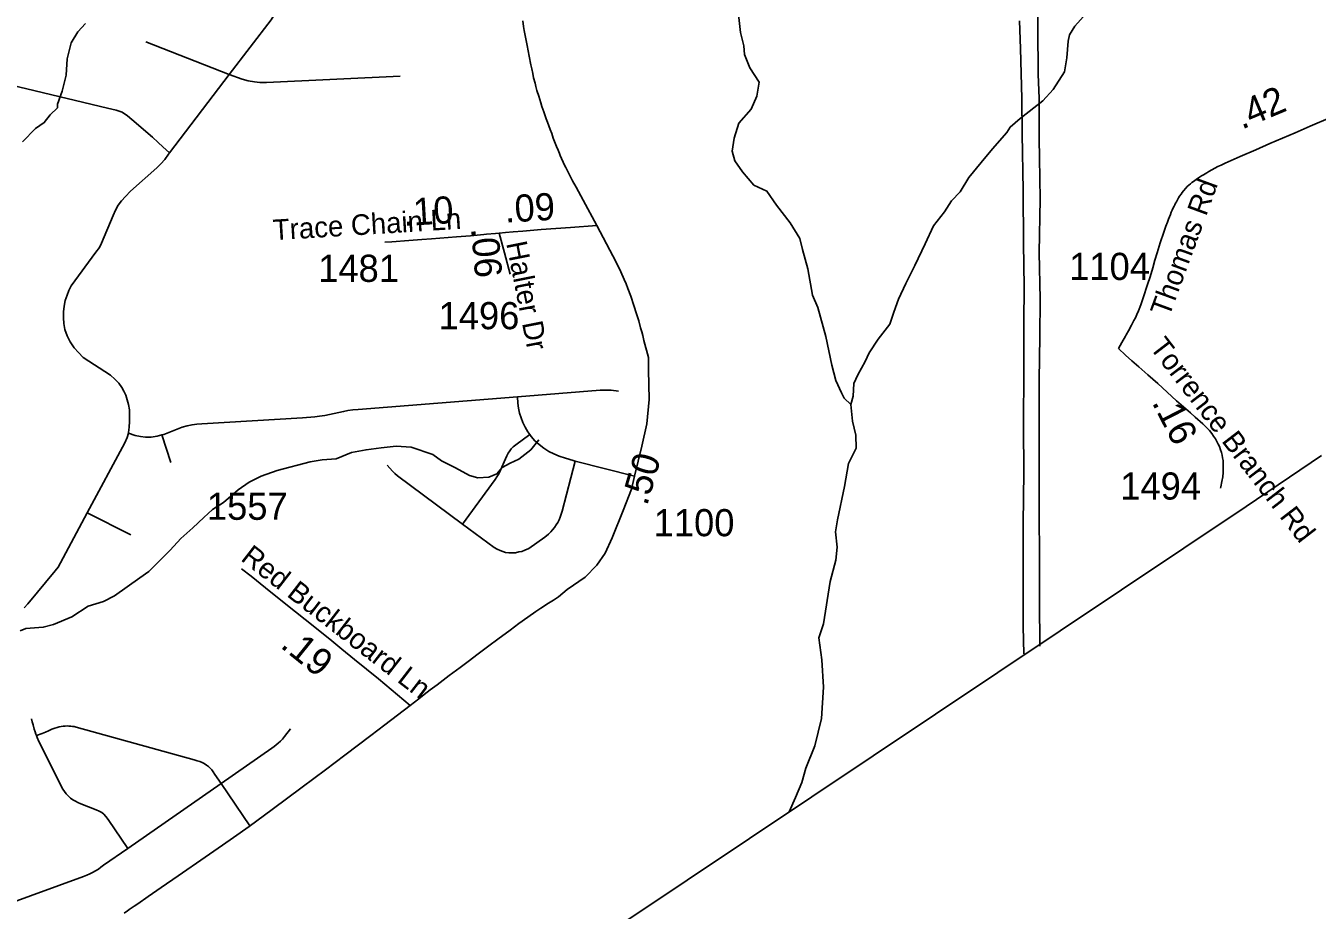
# Model space of a CAD drawing. Extents: x 1383679 to 1536984, y 460658 to 651027.
# Drawn here: x 1393020 to 1398965, y 482042 to 486110 of the extents above; entities that cross this region are included whole.
import ezdxf

# ---------------------------------------------------------------- set-up
doc = ezdxf.new("R2010")
doc.units = 0
for name, color, linetype in [('Exist Boundary Political StateLine', 7, 'Continuous'), ('Exist Hydrographic Misc Water Feature', 7, 'Continuous'), ('Exist Road Non-System Type 51', 7, 'Continuous'), ('Exist Road Secondary Mileage Hundredths English Label', 7, 'Continuous'), ('Exist Road Secondary Type 51 Attributed', 7, 'Continuous'), ('Exist Road Secondary Type 51 Label', 7, 'Continuous'), ('Exist Road Secondary Type 51 Number Label', 7, 'Continuous'), ('Exist Utilities Electrical Transmission Line', 7, 'Continuous')]:
    doc.layers.add(name, color=color, linetype=linetype)

msp = doc.modelspace()

# ---------------------------------------------------------------- linework, layer by layer
at = {"layer": 'Exist Boundary Political StateLine'}
msp.add_lwpolyline([(1398984.8, 484134.2), (1398637.8, 483899.3), (1393778.1, 480652.5), (1392877.2, 480050.9), (1392272.5, 479643.3), (1390904.6, 478713.1), (1389768.3, 477946.4), (1389039.9, 477465.3), (1388903.7, 477748.1), (1388746.2, 478061.6), (1388645.7, 478237.7), (1388503.3, 478410.9), (1388382.4, 478563.4), (1388193.8, 478827.5), (1388071.7, 479016)], dxfattribs=at)
at = {"layer": 'Exist Hydrographic Misc Water Feature'}
for points in [[(1396290.1, 486259.1), (1396310.4, 486079), (1396325, 486018), (1396328.2, 485978.6), (1396352.9, 485917.3), (1396395.6, 485850.8), (1396384.3, 485787), (1396359.1, 485727.6), (1396301.6, 485662.3), (1396280.2, 485593), (1396270.9, 485533.3), (1396284, 485488.7), (1396319, 485437.9), (1396371.8, 485377), (1396431.2, 485349.5), (1396475.8, 485284.6), (1396538.3, 485203.8), (1396582.8, 485132.3), (1396595.7, 485082), (1396619.9, 484992.1), (1396641.3, 484871), (1396666.2, 484814.7), (1396703.4, 484681.8), (1396730.7, 484549.1), (1396749.3, 484479.1), (1396774.1, 484421.9), (1396787.6, 484397.9), (1396817, 484367.7)], [(1397900.9, 486167.7), (1397849.6, 486108.8), (1397824.8, 486069.1), (1397818.2, 486039.7), (1397812.7, 485963.5), (1397801.3, 485898.1), (1397749.5, 485817), (1397702.4, 485765.5), (1397596.8, 485683.9), (1397551.9, 485644.6), (1397535.3, 485619.5), (1397469.7, 485544.5), (1397418.4, 485481.5), (1397360.9, 485412.9), (1397321.5, 485347.2), (1397280.7, 485304.6), (1397249.6, 485255.1), (1397198.2, 485189.7), (1397160.5, 485106.7), (1397112.4, 485007.6), (1397070.7, 484924.8), (1397037.2, 484853.2), (1397015.9, 484793.7), (1396996.8, 484737.5), (1396943.3, 484668.8), (1396901.9, 484605.6), (1396883.2, 484565.8), (1396849.9, 484504.9), (1396831, 484465.1), (1396827.8, 484406.9), (1396817, 484367.7)], [(1393293.8, 486120.8), (1393259, 486082.1), (1393227.9, 486032.6), (1393210.4, 485959.1), (1393204.8, 485883), (1393187.2, 485809.4), (1393166, 485750), (1393165.7, 485733.6)], [(1393165.7, 485733.6), (1393131, 485700.6), (1393104.2, 485665), (1393063.7, 485638), (1393004.4, 485576.8)], [(1396817, 484367.7), (1396825.5, 484291.2), (1396840, 484227), (1396842.8, 484167), (1396807.3, 484097.1), (1396789.2, 483991.6), (1396755.9, 483838), (1396746.7, 483782.4), (1396755.4, 483712.5), (1396748.1, 483652.7), (1396722, 483553.2), (1396692, 483359.2), (1396670.6, 483294), (1396684.5, 483193.6), (1396692, 483067.1), (1396682.9, 482923.7), (1396652.3, 482798), (1396610.1, 482694.6), (1396592.8, 482629.2), (1396563.3, 482559.3), (1396534.4, 482494)], [(1395381, 484205.4), (1395344, 484159.3), (1395289.1, 484116.9), (1395248.7, 484098.1), (1395212.3, 484078.3), (1395187.6, 484049.3), (1395151.3, 484033.6), (1395101.2, 484030.5), (1395061.4, 484041.9), (1394998.1, 484076.9), (1394932.8, 484108.5), (1394893.4, 484138.9), (1394794, 484171.2), (1394724.1, 484176.7), (1394655.8, 484168.3), (1394585.7, 484159.8), (1394519.3, 484147.2), (1394448.7, 484118.3), (1394384.6, 484113.8), (1394328.3, 484105.1), (1394177.4, 484063.8), (1394102.9, 484039.1), (1394048.2, 484010.6), (1393997.5, 483975.5), (1393930.3, 483917), (1393879.6, 483884.4), (1393838.9, 483849), (1393787.8, 483800), (1393732.8, 483751.1), (1393683.5, 483697.9), (1393585.5, 483599.8), (1393544.9, 483571), (1393427.1, 483487.2), (1393376.6, 483462), (1393306.1, 483439.6), (1393231, 483391.1), (1393146.3, 483356.7), (1393100, 483343.6), (1393019.9, 483337.9), (1392993.5, 483326.1)]]:
    msp.add_lwpolyline(points, dxfattribs=at)
at = {"layer": 'Exist Road Non-System Type 51'}
for p, q in [((1393571.9, 486036), (1393955.9, 485885.8)), ((1393955.9, 485885.8), (1393680.6, 485526.5)), ((1393645.9, 484228.2), (1393687.1, 484101.9)), ((1395822.1, 484037.7), (1395549.1, 484107.7)), ((1393302.5, 483869.6), (1393503, 483769.2)), ((1393918.8, 482624.9), (1393489.1, 482325.8)), ((1394051.6, 482429.9), (1393918.8, 482624.9))]:
    msp.add_line(p, q, dxfattribs=at)
for points in [[(1394187.4, 486220.2), (1394186.6, 486216.8), (1394181.4, 486197.6), (1394171.8, 486177.5), (1394161.4, 486157.4), (1394149.1, 486138.2), (1393955.9, 485885.8)], [(1392179.6, 485783), (1392231.4, 485790.4), (1392275.1, 485809.9), (1392321.4, 485841.5), (1392379.1, 485887.1), (1392424.1, 485926.4), (1392452.8, 485942.1), (1392484.1, 485952.9), (1392511.6, 485957.6), (1392536.6, 485955.6), (1392568, 485948.9), (1392688.1, 485905.9), (1392836.9, 485865.5), (1393396.2, 485731.2), (1393434.9, 485721.9), (1393462.9, 485712.7), (1393487, 485696.6), (1393508, 485679.7), (1393602.1, 485598.2), (1393628.9, 485572.9), (1393650, 485554.2), (1393680.6, 485526.5)], [(1393955.9, 485885.8), (1394015.5, 485864.8), (1394043.2, 485857.6), (1394072.1, 485852.8), (1394097.5, 485850.3), (1394127.6, 485850.3), (1394742.4, 485879.2)], [(1393680.6, 485526.5), (1393676.4, 485520.7), (1393659, 485495.3), (1393641.6, 485474.8), (1393622.6, 485457.3), (1393502.1, 485349.7), (1393478.4, 485325.9), (1393459.4, 485305.3), (1393445.1, 485284.8), (1393432.5, 485262.6), (1393421.4, 485237.2), (1393367.6, 485110.6), (1393358.1, 485090), (1393342.2, 485069.4), (1393228.2, 484914.2), (1393217.1, 484892), (1393209.2, 484871.4), (1393201.4, 484846.1), (1393196.6, 484820.8), (1393193.4, 484793.8), (1393193.4, 484766.9), (1393195, 484741.6), (1393199.8, 484713.1), (1393209.2, 484684.6), (1393223.5, 484656.1), (1393242.5, 484629.2), (1393261.5, 484607), (1393283.6, 484584.8), (1393408.8, 484502.5), (1393429.4, 484485.1), (1393448.4, 484466.1), (1393461, 484447.1), (1393470.5, 484429.7), (1393480, 484410.7), (1393486.4, 484390.1), (1393492.6, 484367.9), (1393497.4, 484344.2), (1393497.4, 484322), (1393497.4, 484290.3), (1393495.9, 484263.4), (1393492.6, 484239.7), (1393491.6, 484235.6)], [(1395283, 484404.2), (1395664, 484434.9), (1395693, 484434.9), (1395714.4, 484434.9), (1395747.9, 484430.3)], [(1393645.9, 484228.2), (1393654.6, 484230.3), (1393739.8, 484264.4), (1393763, 484270.6), (1393784.6, 484275.2), (1393806.4, 484278.3), (1393829.5, 484279.8), (1394293.6, 484306.2), (1394349.9, 484311.4), (1394371.1, 484314.5), (1394395.6, 484317.6), (1394482.5, 484335.8), (1394502.4, 484340.4), (1394525.1, 484343.5), (1394549.6, 484345), (1395283, 484404.2)], [(1395339.9, 484229.8), (1395330.1, 484243.1), (1395318.9, 484263.5), (1395308.4, 484285.2), (1395299.8, 484306.2), (1395292.9, 484328.4), (1395288, 484350.7), (1395284.9, 484373.6), (1395283, 484404.2)], [(1393491.6, 484235.6), (1393486.4, 484215.9), (1393475.2, 484192.1), (1393302.5, 483869.6)], [(1393491.6, 484235.6), (1393523.1, 484225.7), (1393547.9, 484221.1), (1393571.1, 484218), (1393595.9, 484218), (1393623.8, 484222.6), (1393645.9, 484228.2)], [(1395339.9, 484229.8), (1395275, 484182.6), (1395263.1, 484172.9), (1395254, 484163.8), (1395247.2, 484155.4), (1395240.4, 484144.6), (1395233.6, 484131.6), (1395198, 484052.3), (1395193.4, 484044.4), (1395187.8, 484035.3), (1395179.9, 484023.5), (1395030.4, 483817.7)], [(1395549.1, 484107.7), (1395539.9, 484110), (1395503.9, 484120.6), (1395475.4, 484130.4), (1395450.1, 484141), (1395427.1, 484152.1), (1395403.6, 484167.6), (1395382.6, 484184.2), (1395363.5, 484201.6), (1395346.8, 484220.8), (1395339.9, 484229.8)], [(1395030.4, 483817.7), (1394730.6, 484039.7), (1394718, 484050.5), (1394707.1, 484061.2), (1394682.9, 484089.2)], [(1395549.1, 484107.7), (1395489, 483878.2), (1395484.5, 483862.9), (1395480, 483849.3), (1395474.6, 483836.8), (1395468.2, 483825), (1395461, 483814.2), (1395452.9, 483802.5), (1395444.9, 483791.7), (1395436.6, 483781.8), (1395425.9, 483771.8), (1395409.6, 483758.3), (1395334.8, 483706), (1395317.6, 483697.9), (1395303.2, 483692.5), (1395289.6, 483689.8), (1395274.4, 483686.2), (1395258.1, 483685.2), (1395243.8, 483686.2), (1395228.4, 483688), (1395215.8, 483691.6), (1395203.1, 483696.1), (1395189.6, 483702.4), (1395175.1, 483710.5), (1395030.4, 483817.7)], [(1393302.5, 483869.6), (1393179.1, 483639.5), (1393168.1, 483620.5), (1393153.9, 483603.1), (1393028.8, 483451.1), (1393011.4, 483432.1)], [(1393045.4, 482922.7), (1393049, 482908.8), (1393053, 482893.8), (1393058.1, 482875), (1393062.1, 482862.5), (1393066.2, 482851.5), (1393068.9, 482844.8)], [(1393918.8, 482624.9), (1393890.4, 482666.6), (1393882.6, 482677.8), (1393875.2, 482686.8), (1393868, 482695.1), (1393860.1, 482702.3), (1393851.2, 482708.5), (1393841.1, 482715.8), (1393831.6, 482720.8), (1393821, 482725.3), (1393808.8, 482729.2), (1393794.8, 482733.2), (1393250.9, 482884), (1393242.2, 482886), (1393235.1, 482887), (1393226.1, 482888.2), (1393217.8, 482889), (1393209.9, 482889.2), (1393200.6, 482888.8), (1393191.6, 482888), (1393182.8, 482886.5), (1393173.4, 482884.8), (1393163.9, 482882.5), (1393152.4, 482878.9), (1393139.6, 482873.9), (1393123.9, 482866.8), (1393110.1, 482860.8), (1393094.9, 482854.8), (1393068.9, 482844.8)], [(1394238.4, 482875.8), (1394211.1, 482840.6), (1394201.2, 482828.8), (1394191.8, 482819.8), (1394181.8, 482810.2), (1394171.9, 482801.7), (1394162.4, 482794.4), (1394151.4, 482786.7), (1393918.8, 482624.9)], [(1393068.9, 482844.8), (1393072.1, 482836.5), (1393080.1, 482817.8), (1393093, 482791.7), (1393183.6, 482608.9), (1393189.5, 482598.3), (1393196.9, 482586.9), (1393205.2, 482576.7), (1393214.5, 482567.5), (1393225.5, 482557.6), (1393236.5, 482549.8), (1393247.5, 482542.5), (1393258.9, 482537), (1393272.9, 482530.8), (1393343.2, 482503.7), (1393357.9, 482496.7), (1393368.9, 482490.4), (1393378.5, 482482.8), (1393387.6, 482472.4), (1393397.9, 482458.8), (1393489.1, 482325.8)], [(1393489.1, 482325.8), (1393377.9, 482248.5), (1393364.9, 482239), (1393353.5, 482230.9), (1393340.9, 482223.2), (1393327.2, 482215.5), (1393314.6, 482208.7), (1393301, 482202.8), (1393285.1, 482196.9), (1392927.6, 482067), (1392917.1, 482063.4), (1392905.4, 482060.2), (1392892.8, 482058), (1392878.2, 482056.2), (1392864.1, 482055.8), (1392848.4, 482057.1), (1392833, 482059.3), (1392818.5, 482063), (1392805.9, 482067.9), (1392793.6, 482074.2), (1392780.9, 482082.4), (1392769.6, 482091), (1392730.5, 482128.8)]]:
    msp.add_lwpolyline(points, dxfattribs=at)
at = {"layer": 'Exist Road Secondary Type 51 Attributed'}
for points in [[(1395307.3, 486134), (1395311.2, 486107.7), (1395314.3, 486089.2), (1395317, 486074.1), (1395327.3, 486020), (1395336.3, 485971), (1395344.5, 485930.9), (1395348.4, 485913.1), (1395353, 485890.8), (1395357.5, 485871.3), (1395363.8, 485846.8), (1395368, 485830.6), (1395372.7, 485813.6), (1395381, 485786.3), (1395385.3, 485771.3), (1395390.3, 485755.9), (1395395.7, 485739.3), (1395399.9, 485726.9), (1395404.6, 485714.2), (1395410.4, 485696.9), (1395415.8, 485681.8), (1395421.2, 485667.2), (1395427.3, 485650.2), (1395433.5, 485633.6), (1395440.5, 485614.3), (1395447.8, 485594.3), (1395454, 485578.4), (1395463.3, 485554.8), (1395470.3, 485537.8), (1395476.5, 485522.7), (1395480, 485514.1), (1395485.7, 485500.5), (1395493.5, 485482.7), (1395499.6, 485469.6), (1395505.4, 485458.4), (1395511.5, 485447), (1395520.7, 485428), (1395536.6, 485397.4), (1395552.5, 485367.6), (1395584.8, 485308.2), (1395648.2, 485191.7)], [(1399025.5, 485688.7), (1398932, 485648.1), (1398862.9, 485618.3), (1398747.5, 485568.6), (1398682.6, 485540.4), (1398609.7, 485509.5), (1398541.7, 485478), (1398522.7, 485469.6), (1398508, 485462.7), (1398494.1, 485455.4), (1398479.1, 485447.3), (1398465.6, 485439.6), (1398456.7, 485434.2), (1398441.7, 485425.3), (1398432.4, 485419.5), (1398409.6, 485404.5), (1398399.2, 485397.5), (1398387.6, 485389), (1398381.1, 485384), (1398374.1, 485377.8), (1398366.8, 485370.9), (1398359.7, 485363.2), (1398349.6, 485352), (1398343.3, 485344.3), (1398337.9, 485336.2), (1398331.3, 485326.6), (1398326.5, 485318.3), (1398321.7, 485310), (1398316.7, 485300.8), (1398312.9, 485294), (1398309.3, 485286.8), (1398306.2, 485281.4), (1398300.8, 485269.5), (1398297.3, 485262.1), (1398293.1, 485252.9), (1398288.9, 485242.7), (1398280.2, 485221.1), (1398275, 485207.8), (1398268, 485189.2), (1398258, 485160.4), (1398241.9, 485112), (1398227.8, 485066), (1398217.4, 485032), (1398207.8, 484996.9), (1398195.5, 484956.3), (1398183.8, 484919.6), (1398163.4, 484858.9), (1398152.2, 484826.4), (1398142.1, 484799.4), (1398134.5, 484782.6), (1398127.8, 484767.2), (1398121.2, 484754), (1398110, 484732.8), (1398095.8, 484706.8), (1398085.4, 484688.4), (1398082, 484681.9), (1398065.6, 484653.5), (1398050.4, 484626.5)], [(1395648.2, 485191.7), (1395737.4, 485022.5), (1395758.9, 484979), (1395774.8, 484943.7), (1395782.9, 484923.6), (1395791.3, 484902.1), (1395804.4, 484866.4), (1395818, 484823.9), (1395831, 484784.6), (1395841, 484753.2), (1395850.1, 484720.5), (1395855, 484702.2), (1395859.7, 484685.6), (1395865.1, 484663.3), (1395886.2, 484584.9), (1395886.2, 484527), (1395889.1, 484391.5), (1395877.8, 484279.9), (1395855.2, 484176.2), (1395822.1, 484037.7), (1395808.6, 483978.5), (1395769.1, 483881.1), (1395718.2, 483754.1), (1395687.2, 483683.5), (1395649.1, 483628.4), (1395594, 483573.4), (1395512, 483517.8), (1395472, 483483.9), (1395448.2, 483468.3), (1395425.7, 483453.8), (1395390.4, 483430.8), (1395366.8, 483415.1), (1395331.1, 483390), (1395289.2, 483360), (1395248.7, 483329.9), (1395192.9, 483288.6), (1395150.8, 483257.7), (1395126.5, 483239.6), (1395096, 483216.8), (1395061.6, 483190.9), (1395019.2, 483158.9), (1394968.9, 483121.5), (1394913.8, 483079.1), (1394880.9, 483054.7), (1394854.1, 483034.1), (1394828.2, 483014.2), (1394788.9, 482984.1)], [(1395648.2, 485191.7), (1395527, 485182.3), (1395391.6, 485172.8), (1395307.5, 485165.8), (1395263.9, 485162.1), (1395228.1, 485159.1), (1395198.6, 485156.4)], [(1395198.6, 485156.4), (1395182, 485154.9), (1395140.7, 485151.4), (1395127.6, 485150.3), (1395066.6, 485144.9), (1395002.2, 485139.5), (1394887.6, 485130.2), (1394842.4, 485126.7), (1394782.6, 485122.9), (1394703.9, 485117.1), (1394672.3, 485114.7)], [(1395198.6, 485156.4), (1395223.2, 485066), (1395249.4, 484968.2)], [(1398050.4, 484626.5), (1398082.8, 484595.7), (1398112.1, 484568.8), (1398143.3, 484541.3), (1398184.9, 484505.2), (1398230.9, 484464.4), (1398274.5, 484424.2), (1398317.4, 484385.8), (1398359.7, 484348.3), (1398380.9, 484329.6), (1398403.5, 484309.8), (1398438.3, 484279.5), (1398456.4, 484261.6), (1398468.6, 484248.2), (1398479, 484234.8), (1398487.3, 484222.7), (1398495.9, 484209.7), (1398504.4, 484195.5), (1398509.6, 484185.5), (1398514.5, 484174.7), (1398520.1, 484160.3), (1398524.1, 484147.8), (1398527.2, 484135), (1398529.3, 484122.9), (1398531.2, 484110.4), (1398532.3, 484098), (1398532.4, 484085.3), (1398531.9, 484070.6), (1398531.4, 484055.7), (1398529.6, 484035.2), (1398526.4, 484013.5), (1398520.8, 483990), (1398519, 483984)], [(1394788.9, 482984.1), (1394643.4, 483106.4), (1394533, 483195.7), (1394475.1, 483242.8), (1394418.8, 483288.3), (1394305.7, 483379.3), (1394217.3, 483449.9), (1394123, 483525), (1394056.8, 483577.9), (1394012.7, 483612.4)], [(1394788.9, 482984.1), (1394672.7, 482894.7), (1394607.9, 482845.3), (1394487.6, 482755), (1394399.2, 482687.8), (1394291.8, 482607.3), (1394153.7, 482505.2), (1394047.1, 482426.6), (1393975.7, 482376.4), (1393924.4, 482340.9), (1393845.3, 482285.8), (1393720.2, 482199), (1393643.2, 482145.7), (1393583.5, 482104.5), (1393535.1, 482071.6), (1393518.1, 482060.1), (1393505, 482050.8), (1393495.8, 482044.3), (1393486.5, 482037.7), (1393478, 482031.9), (1393471.6, 482027.7)]]:
    msp.add_lwpolyline(points, dxfattribs=at)
at = {"layer": 'Exist Utilities Electrical Transmission Line'}
for points in [[(1397679.8, 486906.6), (1397679.4, 486690.5), (1397678, 486430.5), (1397678.7, 486376.2), (1397679.1, 486098.1), (1397680.6, 485888), (1397684.4, 485775.8), (1397684.4, 485589.8), (1397686.7, 485503.7), (1397688.7, 485313.6), (1397685.5, 485067.5), (1397689.2, 484853.3), (1397687.5, 484681.3), (1397685.5, 484481.2), (1397684.7, 484251.2), (1397685.5, 484003), (1397684.8, 483869), (1397686.4, 483660.9), (1397686.2, 483462.8), (1397688.1, 483255.8)], [(1397614.7, 483220.3), (1397611.8, 483346.2), (1397611.1, 483598.6), (1397611.7, 483820.4), (1397614.5, 484056.7), (1397612.9, 484266.6), (1397614.5, 484530.9), (1397614.8, 484745), (1397616.3, 484909), (1397612.5, 485109.2), (1397611.4, 485353.3), (1397606.9, 485613.5), (1397604.3, 485775.6), (1397599, 486005.9), (1397593.8, 486134)]]:
    msp.add_lwpolyline(points, dxfattribs=at)

# ---------------------------------------------------------------- texts
at = {"layer": 'Exist Road Secondary Mileage Hundredths English Label'}
for s, rotation, p in [('.42', 22.75866, (1398618, 485632.5)), ('.10', 3.40797, (1394759.9, 485189.3)), ('.09', 3.40796, (1395226.9, 485204.5)), ('.06', 274.99688, (1395068.9, 485178.4)), ('.16', 297.14569, (1398202.1, 484377.6)), ('.50', 73.69649, (1395879.4, 483898.7)), ('.19', 321.16337, (1394186.7, 483253.4))]:
    msp.add_text(s, height=125, rotation=rotation, dxfattribs=at).set_placement(p)
at = {"layer": 'Exist Road Secondary Type 51 Label'}
for s, rotation, p in [('Thomas Rd', 69.84662, (1398282.9, 484767)), ('Trace Chain Ln', 3.49905, (1394159.6, 485123.6)), ('Halter Dr', 281.17314, (1395231, 485110.3)), ('Torrence Branch Rd', 307.54593, (1398190.2, 484631.1)), ('Red Buckboard Ln', 322.22048, (1394004.5, 483653.5))]:
    msp.add_text(s, height=95, rotation=rotation, dxfattribs=at).set_placement(p)
at = {"layer": 'Exist Road Secondary Type 51 Number Label'}
for s, p in [('1104', (1397822.8, 484941.1)), ('1481', (1394365.5, 484932.3)), ('1496', (1394919.8, 484714.5)), ('1494', (1398058.1, 483930.6)), ('1557', (1393853.2, 483837.6)), ('1100', (1395910.1, 483762))]:
    msp.add_text(s, height=125, dxfattribs=at).set_placement(p)

doc.saveas('drawing.dxf')
